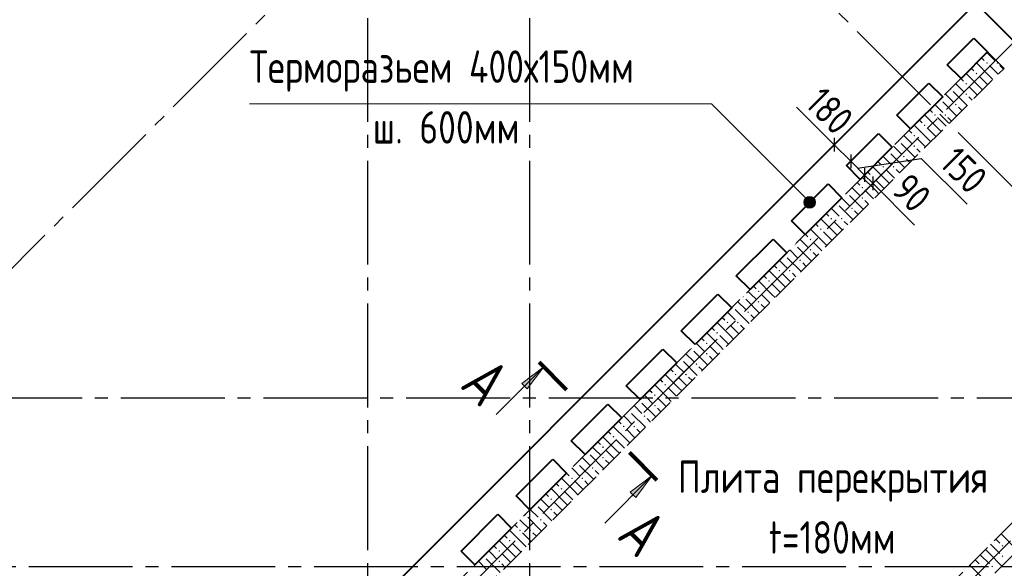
# Model space of a CAD drawing. Header units: millimetres. Extents: x 40580 to 1168286, y -220995 to 81020.
# Tile 339 of 419: x 917723 to 925314, y -114416 to -110188. Entities that reach past the tile are written whole.
import ezdxf

# ---------------------------------------------------------------- set-up
doc = ezdxf.new("R2010")
doc.units = ezdxf.units.MM
for name, pattern in [('______2', [270, 200, -70]), ('______5', [1100, 800, -100, 100, -100]), ('CENTER', [2, 1.25, -0.25, 0.25, -0.25])]:
    doc.linetypes.add(name, pattern=pattern)
for name, color, linetype, lineweight in [('Standard', 7, 'Continuous', 25), ('ОСИ', 7, 'CENTER', 15), ('Основная', 7, 'Continuous', 40), ('Примечания', 7, 'Continuous', 13), ('Узлы символ', 7, 'Continuous', 25)]:
    doc.layers.add(name, color=color, linetype=linetype, lineweight=lineweight)
doc.layers.add('ЖБ Стена верхний уровень', color=7, linetype='______2', true_color=0x656565)
doc.layers.add('Размерная выноска', color=7, linetype='Continuous')
doc.layers.add('Тонкие', color=7, linetype='Continuous')
doc.styles.add('GOST 2.304', font='isocpeur.ttf', dxfattribs={"width": 0.8})
doc.styles.add('GOST 2.304-81', font='txt')
doc.styles.add('ISOCPEUR', font='isocpeur.ttf')

msp = doc.modelspace()

# ---------------------------------------------------------------- hatches: boundary and pattern name
at = {"layer": 'ЖБ Стена верхний уровень', "linetype": 'Continuous', "lineweight": -3, "transparency": 33554687}
for points in [[(925173.7, -110522.5), (925180.2, -110516), (925186.7, -110522.5), (925180.2, -110529)], [(925253.7, -110522.5), (925260.2, -110516), (925266.7, -110522.5), (925260.2, -110529)], [(925093.7, -110602.5), (925100.2, -110596), (925106.7, -110602.5), (925100.2, -110609)], [(925013.7, -110682.5), (925020.2, -110676), (925026.7, -110682.5), (925020.2, -110689)], [(924902.9, -110718.7), (924906.7, -110722.5), (924900.2, -110729), (924896.4, -110725.2)], [(925013.7, -110762.5), (925020.2, -110756), (925026.7, -110762.5), (925020.2, -110769)], [(924822.9, -110798.7), (924826.7, -110802.5), (924820.2, -110809), (924816.4, -110805.2)], [(924933.7, -110842.5), (924940.2, -110836), (924946.7, -110842.5), (924940.2, -110849)], [(924773.7, -110922.5), (924780.2, -110916), (924786.7, -110922.5), (924780.2, -110929)], [(924853.7, -110922.5), (924860.2, -110916), (924866.7, -110922.5), (924860.2, -110929)], [(924693.7, -111002.5), (924700.2, -110996), (924706.7, -111002.5), (924700.2, -111009)], [(924502.9, -111118.7), (924506.7, -111122.5), (924500.2, -111129), (924496.4, -111125.2)], [(924613.7, -111082.5), (924620.2, -111076), (924626.7, -111082.5), (924620.2, -111089)], [(924422.9, -111198.7), (924426.7, -111202.5), (924420.2, -111209), (924416.4, -111205.2)], [(924613.7, -111162.5), (924620.2, -111156), (924626.7, -111162.5), (924620.2, -111169)], [(924533.7, -111242.5), (924540.2, -111236), (924546.7, -111242.5), (924540.2, -111249)], [(924373.7, -111322.5), (924380.2, -111316), (924386.7, -111322.5), (924380.2, -111329)], [(924453.7, -111322.5), (924460.2, -111316), (924466.7, -111322.5), (924460.2, -111329)], [(924293.7, -111402.5), (924300.2, -111396), (924306.7, -111402.5), (924300.2, -111409)], [(924102.9, -111518.7), (924106.7, -111522.5), (924100.2, -111529), (924096.4, -111525.2)], [(924213.7, -111482.5), (924220.2, -111476), (924226.7, -111482.5), (924220.2, -111489)], [(924213.7, -111562.5), (924220.2, -111556), (924226.7, -111562.5), (924220.2, -111569)], [(924022.9, -111598.7), (924026.7, -111602.5), (924020.2, -111609), (924016.4, -111605.2)], [(924133.7, -111642.5), (924140.2, -111636), (924146.7, -111642.5), (924140.2, -111649)], [(923973.7, -111722.5), (923980.2, -111716), (923986.7, -111722.5), (923980.2, -111729)], [(924053.7, -111722.5), (924060.2, -111716), (924066.7, -111722.5), (924060.2, -111729)], [(923893.7, -111802.5), (923900.2, -111796), (923906.7, -111802.5), (923900.2, -111809)], [(923813.7, -111882.5), (923820.2, -111876), (923826.7, -111882.5), (923820.2, -111889)], [(923702.9, -111918.7), (923706.7, -111922.5), (923700.2, -111929), (923696.4, -111925.2)], [(923813.7, -111962.5), (923820.2, -111956), (923826.7, -111962.5), (923820.2, -111969)], [(923622.9, -111998.7), (923626.7, -112002.5), (923620.2, -112009), (923616.4, -112005.2)], [(923733.7, -112042.5), (923740.2, -112036), (923746.7, -112042.5), (923740.2, -112049)], [(923573.7, -112122.5), (923580.2, -112116), (923586.7, -112122.5), (923580.2, -112129)], [(923653.7, -112122.5), (923660.2, -112116), (923666.7, -112122.5), (923660.2, -112129)], [(923493.7, -112202.5), (923500.2, -112196), (923506.7, -112202.5), (923500.2, -112209)], [(923413.7, -112282.5), (923420.2, -112276), (923426.7, -112282.5), (923420.2, -112289)], [(923302.9, -112318.7), (923306.7, -112322.5), (923300.2, -112329), (923296.4, -112325.2)], [(923413.7, -112362.5), (923420.2, -112356), (923426.7, -112362.5), (923420.2, -112369)], [(923222.9, -112398.7), (923226.7, -112402.5), (923220.2, -112409), (923216.4, -112405.2)], [(923333.7, -112442.5), (923340.2, -112436), (923346.7, -112442.5), (923340.2, -112449)], [(923173.7, -112522.5), (923180.2, -112516), (923186.7, -112522.5), (923180.2, -112529)], [(923253.7, -112522.5), (923260.2, -112516), (923266.7, -112522.5), (923260.2, -112529)], [(923093.7, -112602.5), (923100.2, -112596), (923106.7, -112602.5), (923100.2, -112609)], [(922902.9, -112718.7), (922906.7, -112722.5), (922900.2, -112729), (922896.4, -112725.2)], [(923013.7, -112682.5), (923020.2, -112676), (923026.7, -112682.5), (923020.2, -112689)], [(922822.9, -112798.7), (922826.7, -112802.5), (922820.2, -112809), (922816.4, -112805.2)], [(923013.7, -112762.5), (923020.2, -112756), (923026.7, -112762.5), (923020.2, -112769)], [(922933.7, -112842.5), (922940.2, -112836), (922946.7, -112842.5), (922940.2, -112849)], [(922773.7, -112922.5), (922780.2, -112916), (922786.7, -112922.5), (922780.2, -112929)], [(922853.7, -112922.5), (922860.2, -112916), (922866.7, -112922.5), (922860.2, -112929)], [(922693.7, -113002.5), (922700.2, -112996), (922706.7, -113002.5), (922700.2, -113009)], [(922613.7, -113082.5), (922620.2, -113076), (922626.7, -113082.5), (922620.2, -113089)], [(922502.9, -113118.7), (922506.7, -113122.5), (922500.2, -113129), (922496.4, -113125.2)], [(922613.7, -113162.5), (922620.2, -113156), (922626.7, -113162.5), (922620.2, -113169)], [(922422.9, -113198.7), (922426.7, -113202.5), (922420.2, -113209), (922416.4, -113205.2)], [(922533.7, -113242.5), (922540.2, -113236), (922546.7, -113242.5), (922540.2, -113249)], [(922373.7, -113322.5), (922380.2, -113316), (922386.7, -113322.5), (922380.2, -113329)], [(922453.7, -113322.5), (922460.2, -113316), (922466.7, -113322.5), (922460.2, -113329)], [(922293.7, -113402.5), (922300.2, -113396), (922306.7, -113402.5), (922300.2, -113409)], [(922213.7, -113482.5), (922220.2, -113476), (922226.7, -113482.5), (922220.2, -113489)], [(922102.9, -113518.7), (922106.7, -113522.5), (922100.2, -113529), (922096.4, -113525.2)], [(922213.7, -113562.5), (922220.2, -113556), (922226.7, -113562.5), (922220.2, -113569)], [(922022.9, -113598.7), (922026.7, -113602.5), (922020.2, -113609), (922016.4, -113605.2)], [(922133.7, -113642.5), (922140.2, -113636), (922146.7, -113642.5), (922140.2, -113649)], [(921973.7, -113722.5), (921980.2, -113716), (921986.7, -113722.5), (921980.2, -113729)], [(922053.7, -113722.5), (922060.2, -113716), (922066.7, -113722.5), (922060.2, -113729)], [(921893.7, -113802.5), (921900.2, -113796), (921906.7, -113802.5), (921900.2, -113809)], [(921702.9, -113918.7), (921706.7, -113922.5), (921700.2, -113929), (921696.4, -113925.2)], [(921813.7, -113882.5), (921820.2, -113876), (921826.7, -113882.5), (921820.2, -113889)], [(921622.9, -113998.7), (921626.7, -114002.5), (921620.2, -114009), (921616.4, -114005.2)], [(921813.7, -113962.5), (921820.2, -113956), (921826.7, -113962.5), (921820.2, -113969)], [(921733.7, -114042.5), (921740.2, -114036), (921746.7, -114042.5), (921740.2, -114049)], [(921573.7, -114122.5), (921580.2, -114116), (921586.7, -114122.5), (921580.2, -114129)], [(921653.7, -114122.5), (921660.2, -114116), (921666.7, -114122.5), (921660.2, -114129)], [(921493.7, -114202.5), (921500.2, -114196), (921506.7, -114202.5), (921500.2, -114209)], [(925293.7, -114242.5), (925300.2, -114236), (925306.7, -114242.5), (925300.2, -114249)], [(921302.9, -114318.7), (921306.7, -114322.5), (921300.2, -114329), (921296.4, -114325.2)], [(921413.7, -114282.5), (921420.2, -114276), (921426.7, -114282.5), (921420.2, -114289)], [(925293.7, -114322.5), (925300.2, -114316), (925306.7, -114322.5), (925300.2, -114329)], [(921222.9, -114398.7), (921226.7, -114402.5), (921220.2, -114409), (921216.4, -114405.2)], [(921413.7, -114362.5), (921420.2, -114356), (921426.7, -114362.5), (921420.2, -114369)], [(925133.7, -114402.5), (925140.2, -114396), (925146.7, -114402.5), (925140.2, -114409)], [(925213.7, -114402.5), (925220.2, -114396), (925226.7, -114402.5), (925220.2, -114409)]]:
    msp.add_hatch(color=7, dxfattribs=at).paths.add_polyline_path(points, flags=16)
at = {"layer": 'Примечания', "linetype": 'Continuous', "lineweight": 13, "transparency": 33554687}
for points in [[(923775.2, -111618.2), (923775.2, -111573.2), (923768.9, -111595.7)], [(923791.4, -111634.4), (923791.4, -111557), (923775.2, -111573.2)], [(923791.4, -111634.4), (923775.2, -111573.2), (923775.2, -111618.2)], [(923813.9, -111640.7), (923813.9, -111550.7), (923791.4, -111557)], [(923813.9, -111640.7), (923791.4, -111557), (923791.4, -111634.4)], [(923836.4, -111634.4), (923836.4, -111557), (923813.9, -111550.7)], [(923836.4, -111634.4), (923813.9, -111550.7), (923813.9, -111640.7)], [(923852.6, -111618.2), (923852.6, -111573.2), (923836.4, -111557)], [(923852.6, -111618.2), (923836.4, -111557), (923836.4, -111634.4)], [(923852.6, -111573.2), (923852.6, -111618.2), (923858.9, -111595.7)]]:
    msp.add_hatch(color=7, dxfattribs=at).paths.add_polyline_path(points)
at = {"layer": 'Узлы символ', "linetype": 'Continuous', "lineweight": 13, "transparency": 33554687}
for points in [[(921593.3, -112991.1), (921763, -112863.8), (921635.8, -113033.6)], [(922430.7, -113828.5), (922600.4, -113701.2), (922473.1, -113870.9)]]:
    msp.add_hatch(color=7, dxfattribs=at).paths.add_polyline_path(points, flags=16)

# ---------------------------------------------------------------- linework, layer by layer
at = {"layer": 'Standard', "color": 7, "linetype": 'Continuous', "lineweight": 25, "transparency": 33554687}
for p, q in [((924003, -111099), (924003, -111205)), ((924130.2, -111226.2), (924130.2, -111332.3)), ((924236.3, -111332.3), (924236.3, -111438.4)), ((924299.9, -111395.9), (924300, -111502))]:
    msp.add_line(p, q, dxfattribs=at)
at = {"layer": 'Standard', "color": 251, "linetype": 'Continuous', "lineweight": -3, "true_color": 0x656565, "transparency": 33554687}
for p, q in [((924255.8, -111493.2), (924648, -111100.9)), ((924255.8, -111493.2), (924344.1, -111404.8)), ((924255.8, -111493.2), (924167.4, -111581.5)), ((922849.8, -112899.1), (922938.2, -112810.8)), ((922849.8, -112899.1), (922761.4, -112987.5)), ((922849.8, -112899.1), (922849.8, -112899.1))]:
    msp.add_line(p, q, dxfattribs=at)
at = {"layer": 'Standard', "color": 7, "linetype": 'Continuous', "lineweight": -3, "transparency": 33554687}
for p, q in [((924003, -111152), (924130.2, -111279.3)), ((924130.2, -111279.3), (924236.3, -111385.3)), ((924236.3, -111385.3), (924299.9, -111449))]:
    msp.add_line(p, q, dxfattribs=at)
at = {"layer": 'ЖБ Стена верхний уровень', "color": 251, "linetype": '______2', "lineweight": -3, "true_color": 0x656565, "transparency": 33554687}
for p, q in [((925185.6, -110436), (919005.5, -116616.1)), ((925312.9, -110563.3), (925185.6, -110436)), ((920497.5, -115378.7), (925312.9, -110563.3)), ((927094.8, -112345.2), (922279.4, -117160.6)), ((921042, -118652.6), (927222.1, -112472.5))]:
    msp.add_line(p, q, dxfattribs=at)
at = {"layer": 'ЖБ Стена верхний уровень', "color": 9, "linetype": 'Continuous', "lineweight": -3, "true_color": 0xc7c7c7, "transparency": 33554687}
for p, q in [((925200.2, -110462.5), (925179.7, -110442)), ((925200.2, -110622.5), (925099.7, -110522)), ((925139.7, -110482), (925160.2, -110502.5)), ((925240.2, -110502.5), (925200.2, -110462.5)), ((925120.2, -110702.5), (925019.7, -110602)), ((925059.7, -110562), (925080.2, -110582.5)), ((925200.2, -110542.5), (925266.9, -110609.3)), ((925280.2, -110542.5), (925306.9, -110569.3)), ((924960.2, -110702.5), (924939.7, -110682)), ((924979.7, -110642), (925000.2, -110662.5)), ((925120.2, -110622.5), (925186.9, -110689.3)), ((925200.2, -110622.5), (925226.9, -110649.3)), ((924859.7, -110762), (924920.2, -110822.5)), ((924920.2, -110742.5), (925026.9, -110849.3)), ((925000.2, -110742.5), (924960.2, -110702.5)), ((925040.2, -110702.5), (925106.9, -110769.3)), ((925120.2, -110702.5), (925146.9, -110729.3)), ((924840.2, -110822.5), (924946.9, -110929.3)), ((925040.2, -110782.5), (925066.9, -110809.3)), ((924739.7, -110882), (924760.2, -110902.5)), ((924800.2, -110862.5), (924779.7, -110842)), ((924840.2, -110902.5), (924800.2, -110862.5)), ((924960.2, -110862.5), (924986.9, -110889.3)), ((924659.7, -110962), (924680.2, -110982.5)), ((924800.2, -111022.5), (924699.7, -110922)), ((924800.2, -110942.5), (924866.9, -111009.3)), ((924880.2, -110942.5), (924906.9, -110969.3)), ((924579.7, -111042), (924600.2, -111062.5)), ((924720.2, -111102.5), (924619.7, -111002)), ((924720.2, -111022.5), (924786.9, -111089.3)), ((924800.2, -111022.5), (924826.9, -111049.3)), ((924560.2, -111102.5), (924539.7, -111082)), ((924600.2, -111142.5), (924560.2, -111102.5)), ((924640.2, -111102.5), (924706.9, -111169.3)), ((924720.2, -111102.5), (924746.9, -111129.3)), ((924459.7, -111162), (924520.2, -111222.5)), ((924520.2, -111142.5), (924626.9, -111249.3)), ((924640.2, -111182.5), (924666.9, -111209.3)), ((924339.7, -111282), (924360.2, -111302.5)), ((924400.2, -111262.5), (924379.7, -111242)), ((924440.2, -111302.5), (924400.2, -111262.5)), ((924440.2, -111222.5), (924546.9, -111329.3)), ((924560.2, -111262.5), (924586.9, -111289.3)), ((924259.7, -111362), (924280.2, -111382.5)), ((924400.2, -111422.5), (924299.7, -111322)), ((924400.2, -111342.5), (924466.9, -111409.3)), ((924480.2, -111342.5), (924506.9, -111369.3)), ((924179.7, -111442), (924200.2, -111462.5)), ((924320.2, -111502.5), (924219.7, -111402)), ((924320.2, -111422.5), (924386.9, -111489.3)), ((924400.2, -111422.5), (924426.9, -111449.3)), ((924160.2, -111502.5), (924139.7, -111482)), ((924200.2, -111542.5), (924160.2, -111502.5)), ((924240.2, -111502.5), (924306.9, -111569.3)), ((924320.2, -111502.5), (924346.9, -111529.3)), ((924059.7, -111562), (924120.2, -111622.5)), ((924120.2, -111542.5), (924226.9, -111649.3)), ((924240.2, -111582.5), (924266.9, -111609.3)), ((924000.2, -111662.5), (923979.7, -111642)), ((924040.2, -111702.5), (924000.2, -111662.5)), ((924040.2, -111622.5), (924146.9, -111729.3)), ((924160.2, -111662.5), (924186.9, -111689.3)), ((924000.2, -111822.5), (923899.7, -111722)), ((923939.7, -111682), (923960.2, -111702.5)), ((924000.2, -111742.5), (924066.9, -111809.3)), ((924080.2, -111742.5), (924106.9, -111769.3)), ((923920.2, -111902.5), (923819.7, -111802)), ((923859.7, -111762), (923880.2, -111782.5)), ((923920.2, -111822.5), (923986.9, -111889.3)), ((924000.2, -111822.5), (924026.9, -111849.3)), ((923760.2, -111902.5), (923739.7, -111882)), ((923779.7, -111842), (923800.2, -111862.5)), ((923659.7, -111962), (923720.2, -112022.5)), ((923720.2, -111942.5), (923826.9, -112049.3)), ((923800.2, -111942.5), (923760.2, -111902.5)), ((923840.2, -111902.5), (923906.9, -111969.3)), ((923920.2, -111902.5), (923946.9, -111929.3)), ((923600.2, -112062.5), (923579.7, -112042)), ((923640.2, -112022.5), (923746.9, -112129.3)), ((923840.2, -111982.5), (923866.9, -112009.3)), ((923600.2, -112222.5), (923499.7, -112122)), ((923539.7, -112082), (923560.2, -112102.5)), ((923640.2, -112102.5), (923600.2, -112062.5)), ((923760.2, -112062.5), (923786.9, -112089.3)), ((923520.2, -112302.5), (923419.7, -112202)), ((923459.7, -112162), (923480.2, -112182.5)), ((923600.2, -112142.5), (923666.9, -112209.3)), ((923680.2, -112142.5), (923706.9, -112169.3)), ((923379.7, -112242), (923400.2, -112262.5)), ((923520.2, -112222.5), (923586.9, -112289.3)), ((923600.2, -112222.5), (923626.9, -112249.3)), ((923320.2, -112342.5), (923426.9, -112449.3)), ((923360.2, -112302.5), (923339.7, -112282)), ((923400.2, -112342.5), (923360.2, -112302.5)), ((923440.2, -112302.5), (923506.9, -112369.3)), ((923520.2, -112302.5), (923546.9, -112329.3)), ((923240.2, -112422.5), (923346.9, -112529.3)), ((923259.7, -112362), (923320.2, -112422.5)), ((923440.2, -112382.5), (923466.9, -112409.3)), ((923139.7, -112482), (923160.2, -112502.5)), ((923200.2, -112462.5), (923179.7, -112442)), ((923240.2, -112502.5), (923200.2, -112462.5)), ((923360.2, -112462.5), (923386.9, -112489.3)), ((923059.7, -112562), (923080.2, -112582.5)), ((923200.2, -112622.5), (923099.7, -112522)), ((923200.2, -112542.5), (923266.9, -112609.3)), ((923280.2, -112542.5), (923306.9, -112569.3)), ((922979.7, -112642), (923000.2, -112662.5)), ((923120.2, -112702.5), (923019.7, -112602)), ((923120.2, -112622.5), (923186.9, -112689.3)), ((923200.2, -112622.5), (923226.9, -112649.3)), ((922960.2, -112702.5), (922939.7, -112682)), ((923000.2, -112742.5), (922960.2, -112702.5)), ((923040.2, -112702.5), (923106.9, -112769.3)), ((923120.2, -112702.5), (923146.9, -112729.3)), ((922859.7, -112762), (922920.2, -112822.5)), ((922920.2, -112742.5), (923026.9, -112849.3)), ((923040.2, -112782.5), (923066.9, -112809.3)), ((922739.7, -112882), (922760.2, -112902.5)), ((922800.2, -112862.5), (922779.7, -112842)), ((922840.2, -112902.5), (922800.2, -112862.5)), ((922840.2, -112822.5), (922946.9, -112929.3)), ((922960.2, -112862.5), (922986.9, -112889.3)), ((922659.7, -112962), (922680.2, -112982.5)), ((922800.2, -113022.5), (922699.7, -112922)), ((922800.2, -112942.5), (922866.9, -113009.3)), ((922880.2, -112942.5), (922906.9, -112969.3)), ((922720.2, -113102.5), (922619.7, -113002)), ((922720.2, -113022.5), (922786.9, -113089.3)), ((922800.2, -113022.5), (922826.9, -113049.3)), ((922560.2, -113102.5), (922539.7, -113082)), ((922600.2, -113142.5), (922560.2, -113102.5)), ((922579.7, -113042), (922600.2, -113062.5)), ((922640.2, -113102.5), (922706.9, -113169.3)), ((922720.2, -113102.5), (922746.9, -113129.3)), ((922459.7, -113162), (922520.2, -113222.5)), ((922520.2, -113142.5), (922626.9, -113249.3)), ((922640.2, -113182.5), (922666.9, -113209.3)), ((922400.2, -113262.5), (922379.7, -113242)), ((922440.2, -113302.5), (922400.2, -113262.5)), ((922440.2, -113222.5), (922546.9, -113329.3)), ((922560.2, -113262.5), (922586.9, -113289.3)), ((922400.2, -113422.5), (922299.7, -113322)), ((922339.7, -113282), (922360.2, -113302.5)), ((922400.2, -113342.5), (922466.9, -113409.3)), ((922480.2, -113342.5), (922506.9, -113369.3)), ((922320.2, -113502.5), (922219.7, -113402)), ((922259.7, -113362), (922280.2, -113382.5)), ((922160.2, -113502.5), (922139.7, -113482)), ((922179.7, -113442), (922200.2, -113462.5)), ((922320.2, -113422.5), (922386.9, -113489.3)), ((922400.2, -113422.5), (922426.9, -113449.3)), ((922059.7, -113562), (922120.2, -113622.5)), ((922120.2, -113542.5), (922226.9, -113649.3)), ((922200.2, -113542.5), (922160.2, -113502.5)), ((922240.2, -113502.5), (922306.9, -113569.3)), ((922320.2, -113502.5), (922346.9, -113529.3)), ((922000.2, -113662.5), (921979.7, -113642)), ((922040.2, -113622.5), (922146.9, -113729.3)), ((922240.2, -113582.5), (922266.9, -113609.3)), ((922000.2, -113822.5), (921899.7, -113722)), ((921939.7, -113682), (921960.2, -113702.5)), ((922040.2, -113702.5), (922000.2, -113662.5)), ((922160.2, -113662.5), (922186.9, -113689.3)), ((921859.7, -113762), (921880.2, -113782.5)), ((922000.2, -113742.5), (922066.9, -113809.3)), ((922080.2, -113742.5), (922106.9, -113769.3)), ((921779.7, -113842), (921800.2, -113862.5)), ((921920.2, -113902.5), (921819.7, -113802)), ((921920.2, -113822.5), (921986.9, -113889.3)), ((922000.2, -113822.5), (922026.9, -113849.3)), ((921720.2, -113942.5), (921826.9, -114049.3)), ((921760.2, -113902.5), (921739.7, -113882)), ((921800.2, -113942.5), (921760.2, -113902.5)), ((921840.2, -113902.5), (921906.9, -113969.3)), ((921920.2, -113902.5), (921946.9, -113929.3)), ((921640.2, -114022.5), (921746.9, -114129.3)), ((921659.7, -113962), (921720.2, -114022.5)), ((921840.2, -113982.5), (921866.9, -114009.3)), ((921539.7, -114082), (921560.2, -114102.5)), ((921600.2, -114062.5), (921579.7, -114042)), ((921640.2, -114102.5), (921600.2, -114062.5)), ((921760.2, -114062.5), (921786.9, -114089.3)), ((921459.7, -114162), (921480.2, -114182.5)), ((921600.2, -114222.5), (921499.7, -114122)), ((921600.2, -114142.5), (921666.9, -114209.3)), ((921680.2, -114142.5), (921706.9, -114169.3)), ((925288.9, -114151.2), (925400.2, -114262.5)), ((921379.7, -114242), (921400.2, -114262.5)), ((921520.2, -114302.5), (921419.7, -114202)), ((921520.2, -114222.5), (921586.9, -114289.3)), ((921600.2, -114222.5), (921626.9, -114249.3)), ((925208.9, -114231.2), (925280.2, -114302.5)), ((925248.9, -114191.2), (925280.2, -114222.5)), ((921360.2, -114302.5), (921339.7, -114282)), ((921400.2, -114342.5), (921360.2, -114302.5)), ((921440.2, -114302.5), (921506.9, -114369.3)), ((921520.2, -114302.5), (921546.9, -114329.3)), ((925128.8, -114311.2), (925200.2, -114382.5)), ((925168.8, -114271.2), (925200.2, -114302.5)), ((925200.2, -114302.5), (925296.1, -114398.5)), ((921259.7, -114362), (921320.2, -114422.5)), ((921320.2, -114342.5), (921426.9, -114449.3)), ((921440.2, -114382.5), (921466.9, -114409.3)), ((925048.8, -114391.2), (925160.2, -114502.5)), ((925088.8, -114351.2), (925120.2, -114382.5))]:
    msp.add_line(p, q, dxfattribs=at)
at = {"layer": 'ОСИ', "color": 8, "linetype": '______5', "lineweight": -3, "transparency": 33554687}
for p, q in [((920403.2, -88175.6), (920403.2, -121615.6)), ((921653.2, -88175.6), (921653.2, -121615.6)), ((915017.7, -114749.1), (924351.4, -105415.4)), ((921068.9, -107167.8), (928660.3, -114759.2)), ((918644.9, -117104), (927342.4, -108406.5)), ((920907.6, -118659.6), (929251.6, -110315.7)), ((928103.2, -113105.6), (912452.7, -113105.6)), ((926293.2, -114405.6), (912452.7, -114405.6)), ((926293.2, -114405.6), (912452.7, -114405.6))]:
    msp.add_line(p, q, dxfattribs=at)
at = {"layer": 'Основная', "transparency": 33554687}
for p, q in [((927596.9, -112564.4), (925093.7, -110061.3)), ((924874.5, -110535), (925079.6, -110330)), ((925079.6, -110330), (925185.6, -110436)), ((925185.6, -110436), (924980.6, -110641.1)), ((924980.6, -110641.1), (924874.5, -110535)), ((924485.6, -110923.9), (924733.1, -110676.4)), ((924733.1, -110676.4), (924839.2, -110782.5)), ((924839.2, -110782.5), (924591.7, -111030)), ((924591.7, -111030), (924485.6, -110923.9)), ((924096.7, -111312.8), (924344.2, -111065.3)), ((924344.2, -111065.3), (924450.3, -111171.4)), ((924450.3, -111171.4), (924202.8, -111418.9)), ((924202.8, -111418.9), (924096.7, -111312.8)), ((923672.4, -111737.1), (923955.3, -111454.3)), ((923955.3, -111454.3), (924061.4, -111560.3)), ((924061.4, -111560.3), (923778.5, -111843.2)), ((923778.5, -111843.2), (923672.4, -111737.1)), ((923248.2, -112161.4), (923531, -111878.5)), ((923531, -111878.5), (923637.1, -111984.6)), ((923637.1, -111984.6), (923354.2, -112267.4)), ((923354.2, -112267.4), (923248.2, -112161.4)), ((922823.9, -112585.6), (923106.8, -112302.8)), ((923106.8, -112302.8), (923212.8, -112408.9)), ((923212.8, -112408.9), (922930, -112691.7)), ((922930, -112691.7), (922823.9, -112585.6)), ((922399.7, -113009.9), (922682.5, -112727.1)), ((922682.5, -112727.1), (922788.6, -112833.1)), ((922788.6, -112833.1), (922505.7, -113116)), ((922505.7, -113116), (922399.7, -113009.9)), ((921975.4, -113434.2), (922258.2, -113151.3)), ((922258.2, -113151.3), (922364.3, -113257.4)), ((922364.3, -113257.4), (922081.5, -113540.2)), ((922081.5, -113540.2), (921975.4, -113434.2)), ((921551.1, -113858.4), (921834, -113575.6)), ((921834, -113575.6), (921940, -113681.7)), ((921940, -113681.7), (921657.2, -113964.5)), ((921657.2, -113964.5), (921551.1, -113858.4)), ((921126.9, -114282.7), (921409.7, -113999.8)), ((921409.7, -113999.8), (921515.8, -114105.9)), ((921515.8, -114105.9), (921232.9, -114388.8)), ((921232.9, -114388.8), (921126.9, -114282.7))]:
    msp.add_line(p, q, dxfattribs=at)
at = {"layer": 'Основная', "transparency": 33554687, "extrusion": (0, 0, -1)}
msp.add_lwpolyline([(-927596.9, -112564.4), (-921042, -119119.3), (-918538.8, -116616.1), (-925093.7, -110061.3)], dxfattribs=at)
at = {"layer": 'Примечания', "color": 7, "linetype": 'Continuous', "lineweight": 13, "transparency": 33554687}
for p, q in [((923768.9, -111595.7), (923768.9, -111595.7)), ((923813.9, -111550.7), (923813.9, -111550.7)), ((923858.9, -111595.7), (923858.9, -111595.7)), ((923813.9, -111640.7), (923813.9, -111640.7))]:
    msp.add_line(p, q, dxfattribs=at)
msp.add_lwpolyline([(919494.8, -110838), (923056.2, -110838), (923813.9, -111595.7)], dxfattribs=at)
msp.add_circle((923813.9, -111595.7), 45, dxfattribs=at)
at = {"layer": 'Размерная выноска', "color": 7, "linetype": 'Continuous', "lineweight": -3, "transparency": 33554687}
for p, q in [((924003, -111152), (923713.1, -110862.1)), ((924299.9, -111449), (924622.5, -111771.5))]:
    msp.add_line(p, q, dxfattribs=at)
msp.add_lwpolyline([(924183.3, -111332.3), (924673.5, -111256.9), (925027.1, -111610.4)], dxfattribs=at)
at = {"layer": 'Тонкие', "lineweight": 100}
for p, q in [((921939.8, -113040.6), (921727.7, -112828.5)), ((922423.6, -113524.4), (922635.8, -113736.6))]:
    msp.add_line(p, q, dxfattribs=at)
at = {"layer": 'Узлы символ', "color": 7, "linetype": 'Continuous', "lineweight": 13, "transparency": 33554687}
for p, q in [((921763, -112863.8), (921395.9, -113231)), ((921593.3, -112991.1), (921763, -112863.8)), ((921763, -112863.8), (921635.8, -113033.6)), ((921635.8, -113033.6), (921593.3, -112991.1)), ((921614.5, -113012.3), (921603.9, -113022.9)), ((922600.4, -113701.2), (922233.3, -114068.3)), ((922430.7, -113828.5), (922600.4, -113701.2)), ((922600.4, -113701.2), (922473.1, -113870.9)), ((922473.1, -113870.9), (922430.7, -113828.5)), ((922451.9, -113849.7), (922441.3, -113860.3))]:
    msp.add_line(p, q, dxfattribs=at)

# ---------------------------------------------------------------- texts
at = {"layer": 'Standard', "color": 7, "linetype": 'Continuous', "lineweight": 25, "transparency": 33554687, "char_height": 220, "attachment_point": 9, "rotation": 315, "style": 'GOST 2.304-81'}
for s, insert, width in [('180', (924011.8, -111090.1), 485.085), ('150', (925044.5, -111546), 469.509), ('90', (924611.1, -111689.4), 391.311)]:
    msp.add_mtext(s, dxfattribs=dict(at, insert=insert, width=width))
at = {"layer": 'Примечания', "color": 7, "linetype": 'Continuous', "lineweight": 25, "transparency": 33554687, "char_height": 250, "attachment_point": 7, "style": 'GOST 2.304'}
for s, insert, width in [('Терморазьем\\~400х150мм', (919494.8, -110743), 3189.081), ('ш.\\~600мм', (920444.8, -111143), 1279.437)]:
    msp.add_mtext(s, dxfattribs=dict(at, insert=insert, width=width))
at = {"layer": 'Примечания', "color": 251, "linetype": 'Continuous', "lineweight": 25, "true_color": 0x656565, "transparency": 33554687, "char_height": 250, "attachment_point": 7, "style": 'GOST 2.304'}
for s, insert, width in [('Плита\\~перекрытия', (922797.7, -113903.1), 2505.585), ('t=180мм', (923497.7, -114303.1), 1101.709)]:
    msp.add_mtext(s, dxfattribs=dict(at, insert=insert, width=width))
at = {"layer": 'Узлы символ', "color": 7, "linetype": 'Continuous', "lineweight": -3, "transparency": 33554687, "char_height": 350, "width": 381.308, "attachment_point": 7, "rotation": 315, "style": 'ISOCPEUR'}
for insert in [(921107.9, -113014.3), (922317.6, -114176.2)]:
    msp.add_mtext('{\\W0.7800;А}', dxfattribs=dict(at, insert=insert))

doc.saveas('drawing.dxf')
